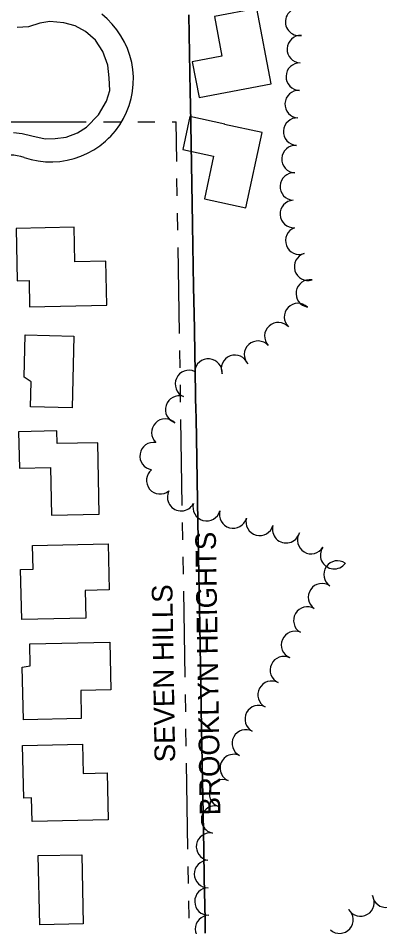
# Model space of a CAD drawing. Extents: x -25029 to 2274964, y -81170 to 687028.
# Drawn here: x -11897 to -11633, y -68430 to -67769 of the extents above; entities that cross this region are included whole.
import ezdxf

# ---------------------------------------------------------------- set-up
doc = ezdxf.new("R2010")
doc.units = 0
for name, color, linetype in [('81911BEA - RW_X_Fee_RW', 7, 'Continuous'), ('BLDG', 7, 'Continuous'), ('DIVISIONS', 7, 'Continuous'), ('DV_X_Corp_Line', 7, 'Continuous'), ('ROAD', 7, 'Continuous'), ('TREES', 7, 'Continuous')]:
    doc.layers.add(name, color=color, linetype=linetype)

msp = doc.modelspace()

# ---------------------------------------------------------------- linework, layer by layer
at = {"layer": '81911BEA - RW_X_Fee_RW'}
for points in [[(-11892.11, -67870.55), (-11887.06, -67872.03), (-11881.9, -67873.06), (-11876.67, -67873.64), (-11871.41, -67873.76), (-11866.16, -67873.41), (-11860.96, -67872.61), (-11855.85, -67871.35), (-11850.87, -67869.65), (-11846.06, -67867.53), (-11841.45, -67864.98), (-11837.09, -67862.05), (-11832.99, -67858.74), (-11830.77, -67856.59), (-11829.2, -67855.09), (-11825.75, -67851.12), (-11822.66, -67846.86), (-11819.95, -67842.35), (-11817.65, -67837.61), (-11815.78, -67832.7), (-11814.34, -67827.64), (-11813.67, -67824.14), (-11813.35, -67822.47), (-11812.81, -67817.23), (-11812.74, -67811.97), (-11813.13, -67806.72), (-11813.98, -67801.53), (-11815.27, -67796.43), (-11817.01, -67791.46), (-11818.67, -67787.8), (-11819.18, -67786.67), (-11821.76, -67782.08), (-11824.73, -67777.74), (-11828.08, -67773.68), (-11831.76, -67769.92), (-11835.76, -67766.5)], [(-11892.11, -67870.55), (-11894.62, -67869.81), (-11897.18, -67869.3), (-11899.78, -67869.01), (-11902.39, -67868.94), (-11905, -67869.11), (-11907.59, -67869.5), (-11910.13, -67870.11), (-11912.6, -67870.94), (-11915, -67871.99), (-11917.29, -67873.24), (-11919.47, -67874.68), (-11921.51, -67876.31), (-11923.41, -67878.11), (-11925.14, -67880.07), (-11926.69, -67882.17), (-11928.06, -67884.4), (-11929.22, -67886.74), (-11930.18, -67889.17), (-11930.92, -67891.68), (-11931.44, -67894.24), (-11931.74, -67896.83), (-11931.81, -67899.45)]]:
    msp.add_lwpolyline(points, dxfattribs=at)
at = {"layer": 'BLDG'}
for points in [[(-11753.75, -67768.22), (-11748.31, -67796.96), (-11769.91, -67801.05), (-11764.98, -67827.09), (-11712.54, -67817.17), (-11722.91, -67762.38)], [(-11776.75, -67864.82), (-11754.44, -67869.62), (-11761.13, -67900.69), (-11730.89, -67907.2), (-11719.11, -67852.42), (-11746.49, -67846.54), (-11746.28, -67846.3), (-11771.6, -67840.86)], [(-11897.19, -67960.16), (-11888.64, -67959.97), (-11888.22, -67979.09), (-11831.98, -67977.87), (-11832.67, -67945.86), (-11855.22, -67946.35), (-11855.76, -67921.19), (-11898.01, -67922.1)], [(-11856.1, -68000.4), (-11857.32, -68052.46), (-11887.56, -68051.75), (-11887.14, -68033.59), (-11892.26, -68030.22), (-11891.55, -67999.57)], [(-11868.18, -68078.61), (-11868.39, -68069.33), (-11896.22, -68069.93), (-11895.65, -68096.32), (-11873.05, -68095.83), (-11872.3, -68130.52), (-11837.57, -68129.76), (-11838.7, -68077.97)], [(-11885.69, -68169.83), (-11886.06, -68152.54), (-11831.15, -68151.35), (-11830.42, -68184.89), (-11847.88, -68185.27), (-11847.44, -68205.45), (-11893.95, -68206.45), (-11894.74, -68170.03)], [(-11887.71, -68239.99), (-11888.05, -68224.2), (-11829.94, -68222.94), (-11829.19, -68257.62), (-11851.06, -68258.09), (-11850.62, -68278.47), (-11892.68, -68279.38), (-11893.51, -68241.15)], [(-11849.69, -68297), (-11849.23, -68318.26), (-11831.88, -68317.88), (-11831.15, -68351.99), (-11886.39, -68353.19), (-11886.76, -68336.11), (-11892.5, -68336.24), (-11893.33, -68297.94)], [(-11850.27, -68377.37), (-11849.18, -68427.64), (-11880.79, -68428.33), (-11881.88, -68378.06)]]:
    msp.add_lwpolyline(points, close=True, dxfattribs=at)
at = {"layer": 'DIVISIONS'}
for p, q in [((-11909.53, -67844.66), (-11847.03, -67844.66)), ((-11834.53, -67844.66), (-11822.03, -67844.66)), ((-11809.53, -67844.66), (-11797.03, -67844.66)), ((-11784.53, -67844.66), (-11781.7, -67844.66)), ((-11781.23, -67873.48), (-11781.7, -67844.66)), ((-11780.82, -67898.47), (-11781.03, -67885.97)), ((-11780.41, -67923.47), (-11780.62, -67910.97)), ((-11779.19, -67998.46), (-11780.21, -67935.97)), ((-11778.78, -68023.46), (-11778.99, -68010.96)), ((-11778.37, -68048.45), (-11778.58, -68035.95)), ((-11777.15, -68123.44), (-11778.17, -68060.95)), ((-11776.74, -68148.44), (-11776.95, -68135.94)), ((-11776.33, -68173.44), (-11776.54, -68160.94)), ((-11775.11, -68248.43), (-11776.13, -68185.93)), ((-11774.7, -68273.42), (-11774.91, -68260.92)), ((-11774.29, -68298.42), (-11774.5, -68285.92)), ((-11773.07, -68373.41), (-11774.09, -68310.92)), ((-11772.66, -68398.41), (-11772.87, -68385.91)), ((-11772.25, -68423.4), (-11772.46, -68410.9))]:
    msp.add_line(p, q, dxfattribs=at)
at = {"layer": 'DV_X_Corp_Line'}
for p, q in [((-11771.44, -67823.1), (-11772.49, -67766.89)), ((-11771.44, -67823.1), (-11772.49, -67766.89)), ((-11772.49, -67766.89), (-11771.44, -67823.1)), ((-11772.49, -67766.89), (-11771.44, -67823.1)), ((-11771.3, -67832.19), (-11771.44, -67823.1)), ((-11771.3, -67832.19), (-11771.44, -67823.1)), ((-11771.44, -67823.1), (-11771.3, -67832.19)), ((-11771.44, -67823.1), (-11771.3, -67832.19)), ((-11769.68, -67918.76), (-11771.3, -67832.19)), ((-11769.68, -67918.76), (-11771.3, -67832.19)), ((-11771.3, -67832.19), (-11769.68, -67918.76)), ((-11771.3, -67832.19), (-11769.68, -67918.76)), ((-11769.67, -67919.03), (-11769.68, -67918.76)), ((-11769.67, -67919.03), (-11769.68, -67918.76)), ((-11769.68, -67918.76), (-11769.67, -67919.03)), ((-11769.68, -67918.76), (-11769.67, -67919.03)), ((-11769.66, -67919.49), (-11769.67, -67919.03)), ((-11769.66, -67919.49), (-11769.67, -67919.03)), ((-11769.67, -67919.03), (-11769.66, -67919.49)), ((-11769.67, -67919.03), (-11769.66, -67919.49)), ((-11768.93, -67964.51), (-11769.66, -67919.49)), ((-11768.93, -67964.51), (-11769.66, -67919.49)), ((-11769.66, -67919.49), (-11768.93, -67964.51)), ((-11769.66, -67919.49), (-11768.93, -67964.51)), ((-11768.57, -67984.51), (-11768.93, -67964.51)), ((-11768.57, -67984.51), (-11768.93, -67964.51)), ((-11768.93, -67964.51), (-11768.57, -67984.51)), ((-11768.93, -67964.51), (-11768.57, -67984.51)), ((-11768.55, -67985.45), (-11768.57, -67984.51)), ((-11768.55, -67985.45), (-11768.57, -67984.51)), ((-11768.57, -67984.51), (-11768.55, -67985.45)), ((-11768.57, -67984.51), (-11768.55, -67985.45)), ((-11768.39, -67994.5), (-11768.55, -67985.45)), ((-11768.39, -67994.5), (-11768.55, -67985.45)), ((-11768.55, -67985.45), (-11768.39, -67994.5)), ((-11768.55, -67985.45), (-11768.39, -67994.5)), ((-11768.03, -68014.5), (-11768.39, -67994.5)), ((-11768.03, -68014.5), (-11768.39, -67994.5)), ((-11768.39, -67994.5), (-11768.03, -68014.5)), ((-11768.39, -67994.5), (-11768.03, -68014.5)), ((-11767.85, -68024.5), (-11768.03, -68014.5)), ((-11767.85, -68024.5), (-11768.03, -68014.5)), ((-11768.03, -68014.5), (-11767.85, -68024.5)), ((-11768.03, -68014.5), (-11767.85, -68024.5)), ((-11767.49, -68044.5), (-11767.85, -68024.5)), ((-11767.49, -68044.5), (-11767.85, -68024.5)), ((-11767.85, -68024.5), (-11767.49, -68044.5)), ((-11767.85, -68024.5), (-11767.49, -68044.5)), ((-11767.31, -68054.49), (-11767.49, -68044.5)), ((-11767.31, -68054.49), (-11767.49, -68044.5)), ((-11767.49, -68044.5), (-11767.31, -68054.49)), ((-11767.49, -68044.5), (-11767.31, -68054.49)), ((-11767.11, -68058.97), (-11767.31, -68054.49)), ((-11767.11, -68058.97), (-11767.31, -68054.49)), ((-11767.31, -68054.49), (-11767.11, -68058.97)), ((-11767.31, -68054.49), (-11767.11, -68058.97)), ((-11767.1, -68060.44), (-11767.11, -68058.97)), ((-11767.1, -68060.44), (-11767.11, -68058.97)), ((-11767.11, -68058.97), (-11767.1, -68060.44)), ((-11767.11, -68058.97), (-11767.1, -68060.44)), ((-11766.95, -68074.49), (-11767.1, -68060.44)), ((-11766.95, -68074.49), (-11767.1, -68060.44)), ((-11767.1, -68060.44), (-11766.95, -68074.49)), ((-11767.1, -68060.44), (-11766.95, -68074.49)), ((-11765.85, -68135.43), (-11766.95, -68074.49)), ((-11765.85, -68135.43), (-11766.95, -68074.49)), ((-11766.95, -68074.49), (-11765.85, -68135.43)), ((-11766.95, -68074.49), (-11765.85, -68135.43)), ((-11764.49, -68210.42), (-11765.85, -68135.43)), ((-11764.49, -68210.42), (-11765.85, -68135.43)), ((-11765.85, -68135.43), (-11764.49, -68210.42)), ((-11765.85, -68135.43), (-11764.49, -68210.42)), ((-11763.14, -68285.41), (-11764.49, -68210.42)), ((-11763.14, -68285.41), (-11764.49, -68210.42)), ((-11764.49, -68210.42), (-11763.14, -68285.41)), ((-11764.49, -68210.42), (-11763.14, -68285.41)), ((-11761.78, -68360.39), (-11763.14, -68285.41)), ((-11761.78, -68360.39), (-11763.14, -68285.41)), ((-11763.14, -68285.41), (-11761.78, -68360.39)), ((-11763.14, -68285.41), (-11761.78, -68360.39)), ((-11761.53, -68374.44), (-11761.78, -68360.39)), ((-11761.53, -68374.44), (-11761.78, -68360.39)), ((-11761.78, -68360.39), (-11761.53, -68374.44)), ((-11761.78, -68360.39), (-11761.53, -68374.44)), ((-11761.17, -68394.44), (-11761.53, -68374.44)), ((-11761.17, -68394.44), (-11761.53, -68374.44)), ((-11761.53, -68374.44), (-11761.17, -68394.44)), ((-11761.53, -68374.44), (-11761.17, -68394.44)), ((-11760.99, -68404.44), (-11761.17, -68394.44)), ((-11760.99, -68404.44), (-11761.17, -68394.44)), ((-11761.17, -68394.44), (-11760.99, -68404.44)), ((-11761.17, -68394.44), (-11760.99, -68404.44)), ((-11760.63, -68424.43), (-11760.99, -68404.44)), ((-11760.63, -68424.43), (-11760.99, -68404.44)), ((-11760.99, -68404.44), (-11760.63, -68424.43)), ((-11760.99, -68404.44), (-11760.63, -68424.43)), ((-11760.44, -68434.43), (-11760.63, -68424.43)), ((-11760.44, -68434.43), (-11760.63, -68424.43)), ((-11760.63, -68424.43), (-11760.44, -68434.43)), ((-11760.63, -68424.43), (-11760.44, -68434.43))]:
    msp.add_line(p, q, dxfattribs=at)
at = {"layer": 'ROAD'}
msp.add_lwpolyline([(-11900.01, -67852.53), (-11893.59, -67853.2), (-11886.56, -67854.81), (-11876.93, -67856.98), (-11869.57, -67856.75), (-11861.62, -67855.83), (-11853.33, -67852.59), (-11846.72, -67848.67), (-11838.2, -67839.56), (-11832.34, -67829.68), (-11829.94, -67821.97), (-11830.47, -67812.62), (-11831.36, -67803.61), (-11834.9, -67793.47), (-11840.41, -67785.4), (-11847.45, -67779.06), (-11855.19, -67774.82), (-11863.27, -67772.83), (-11873.5, -67771.78), (-11880.81, -67772.85), (-11888.95, -67775.6), (-11897.24, -67776.23)], dxfattribs=at)
at = {"layer": 'TREES'}
for centre, start, end in [((-11692.19, -67772), 99.26781, 279.26781), ((-11690.99, -67791.86), 87.65379, 267.65379), ((-11691.7, -67811.85), 88.22997, 268.22997), ((-11692.53, -67831.83), 87.03726, 267.03726), ((-11693.63, -67851.8), 86.64179, 266.64179), ((-11694.8, -67871.77), 86.64179, 266.64179), ((-11695.98, -67891.73), 86.64179, 266.64179), ((-11696.06, -67911.7), 92.84859, 272.84859), ((-11692.09, -67931.07), 110.37588, 290.37588), ((-11685.71, -67950.01), 106.81454, 286.81454), ((-11684.47, -67969.45), 80.49282, 260.49282), ((-11693.02, -67986.55), 46.39617, 226.39617), ((-11707.31, -68000.52), 42.29136, 222.29136), ((-11722.12, -68013.97), 42.20221, 222.20221), ((-11738.88, -68024.22), 20.68222, 200.68222), ((-11758.2, -68026.94), 355.33639, 175.33639), ((-11772.29, -68035.24), 65.68625, 245.68625), ((-11779.46, -68053.87), 72.20637, 252.20637), ((-11789.46, -68070.59), 46.03806, 226.03806), ((-11798, -68087.66), 80.80328, 260.80328), ((-11793.23, -68105.24), 129.53497, 309.53497), ((-11777.98, -68117.54), 152.72122, 332.72122), ((-11759.45, -68124.78), 164.58749, 344.58749), ((-11740.17, -68130.1), 164.58749, 344.58749), ((-11720.89, -68135.41), 164.58749, 344.58749), ((-11701.63, -68140.8), 164.13303, 344.13303), ((-11683.44, -68148.7), 148.94262, 328.94262), ((-11666.73, -68159.66), 144.52104, 324.52104), ((-11664.24, -68173.72), 55.60548, 235.60548), ((-11675.54, -68190.22), 55.60548, 235.60548), ((-11686.24, -68207.1), 59.63635, 239.63635), ((-11695.18, -68224.94), 67.15335, 247.15335), ((-11703.27, -68243.23), 65.07823, 245.07823), ((-11712.18, -68261.13), 62.03347, 242.03347), ((-11721.56, -68278.79), 62.03347, 242.03347), ((-11730.94, -68296.46), 62.03347, 242.03347), ((-11739.72, -68314.41), 65.84556, 245.84556), ((-11747.6, -68332.79), 67.74575, 247.74575), ((-11753.3, -68351.86), 78.97138, 258.97138), ((-11756.96, -68371.52), 79.92465, 259.92465), ((-11758.52, -68391.37), 91.07829, 271.07829), ((-11758.14, -68411.36), 91.07829, 271.07829), ((-11647.53, -68412.07), 210.1411, 30.1411), ((-11628.97, -68405.71), 187.70968, 7.70968), ((-11662.82, -68424.57), 228.39767, 48.39767), ((-11757.77, -68431.36), 91.07829, 271.07829)]:
    msp.add_arc(centre, 10, start, end, dxfattribs=at)

# ---------------------------------------------------------------- texts
at = {"layer": 'DIVISIONS'}
for s, p in [('BROOKLYN HEIGHTS', (-11749.43, -68348.7)), ('SEVEN HILLS', (-11782.29, -68310.1))]:
    msp.add_text(s, height=15, rotation=90.935, dxfattribs=at).set_placement(p)

doc.saveas('drawing.dxf')
